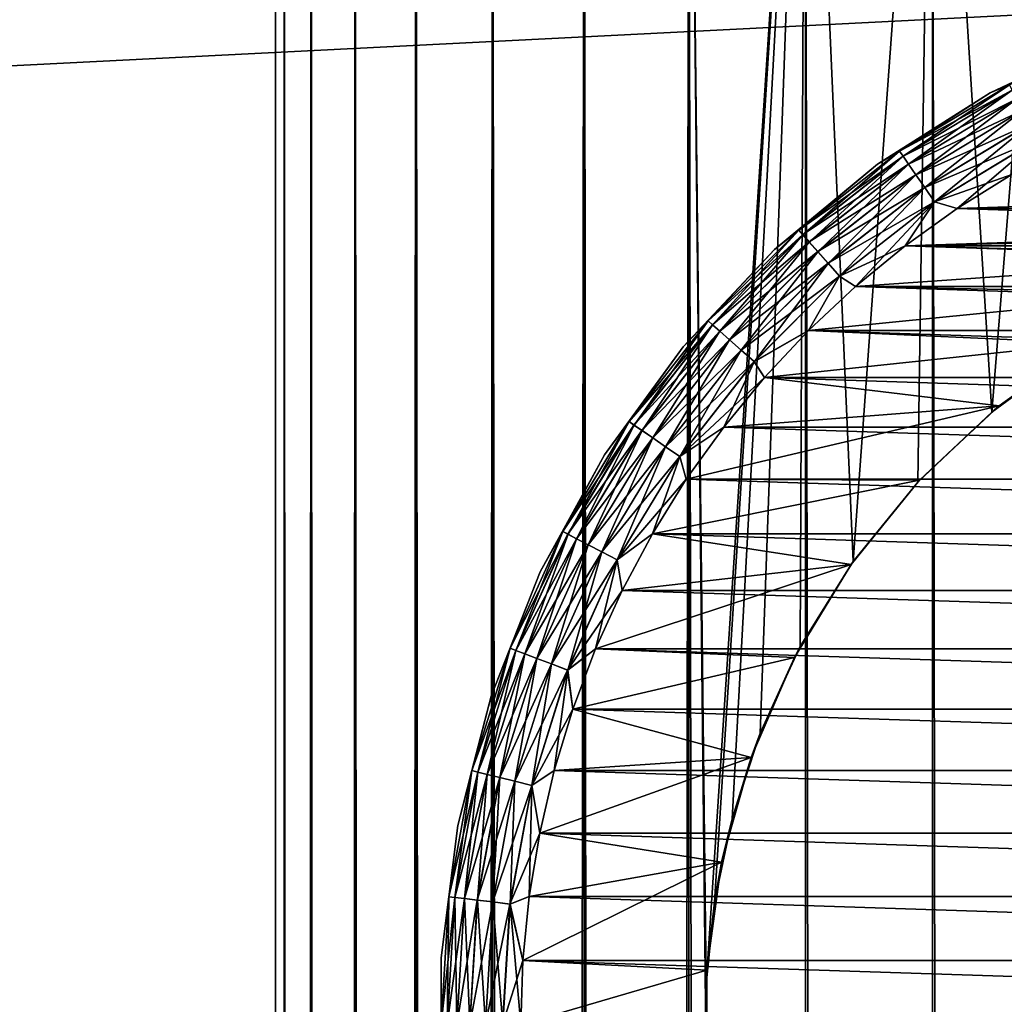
# Model space of a CAD drawing. Extents: x -265 to 265, y 0 to 1027.
# Tile 382 of 396: x 232 to 244, y 1000 to 1012. Entities that reach past the tile are written whole.
import ezdxf

# ---------------------------------------------------------------- set-up
doc = ezdxf.new("R2010")
doc.units = 0
doc.header["$LTSCALE"] = 65.185185
for name, color, linetype in [('247', 7, 'CONTINUOUS'), ('248', 7, 'CONTINUOUS'), ('253', 7, 'CONTINUOUS'), ('257', 7, 'CONTINUOUS'), ('258', 7, 'CONTINUOUS'), ('261', 7, 'CONTINUOUS'), ('265', 7, 'CONTINUOUS'), ('269', 7, 'CONTINUOUS'), ('4', 7, 'CONTINUOUS'), ('8', 7, 'CONTINUOUS')]:
    doc.layers.add(name, color=color, linetype=linetype)

msp = doc.modelspace()

# ---------------------------------------------------------------- linework, layer by layer
at = {"layer": '247', "color": 7, "linetype": 'CONTINUOUS'}
for points in [[(235, 1), (235.109, 1, 1.808), (235, 1019), (235, 1)], [(235, 1019), (235.109, 1, 1.808), (235.109, 1019, 1.808), (235, 1019)], [(235.109, 1, 1.808), (235.436, 1, 3.59), (235.109, 1019, 1.808), (235.109, 1, 1.808)], [(235.109, 1019, 1.808), (235.436, 1, 3.59), (235.436, 1019, 3.59), (235.109, 1019, 1.808)], [(235.436, 1, 3.59), (235.975, 1, 5.319), (235.436, 1019, 3.59), (235.436, 1, 3.59)], [(235.436, 1019, 3.59), (235.975, 1, 5.319), (235.975, 1019, 5.319), (235.436, 1019, 3.59)], [(235.975, 1, 5.319), (236.718, 1, 6.971), (235.975, 1019, 5.319), (235.975, 1, 5.319)], [(235.975, 1019, 5.319), (236.718, 1, 6.971), (236.718, 1019, 6.971), (235.975, 1019, 5.319)], [(236.718, 1, 6.971), (237.655, 1, 8.521), (236.718, 1019, 6.971), (236.718, 1, 6.971)], [(236.718, 1019, 6.971), (237.655, 1, 8.521), (237.655, 1019, 8.521), (236.718, 1019, 6.971)], [(237.655, 1, 8.521), (238.772, 1, 9.947), (237.655, 1019, 8.521), (237.655, 1, 8.521)], [(237.655, 1019, 8.521), (238.772, 1, 9.947), (238.772, 1019, 9.947), (237.655, 1019, 8.521)], [(238.772, 1, 9.947), (240.053, 1, 11.228), (238.772, 1019, 9.947), (238.772, 1, 9.947)], [(238.772, 1019, 9.947), (240.053, 1, 11.228), (240.053, 1019, 11.228), (238.772, 1019, 9.947)], [(240.053, 1, 11.228), (241.479, 1, 12.345), (240.053, 1019, 11.228), (240.053, 1, 11.228)], [(240.053, 1019, 11.228), (241.479, 1, 12.345), (241.479, 1019, 12.345), (240.053, 1019, 11.228)], [(241.479, 1, 12.345), (243.029, 1, 13.282), (241.479, 1019, 12.345), (241.479, 1, 12.345)], [(241.479, 1019, 12.345), (243.029, 1, 13.282), (243.029, 1019, 13.282), (241.479, 1019, 12.345)], [(243.029, 1, 13.282), (244.681, 1, 14.025), (243.029, 1019, 13.282), (243.029, 1, 13.282)], [(243.029, 1019, 13.282), (244.681, 1, 14.025), (244.681, 1019, 14.025), (243.029, 1019, 13.282)]]:
    msp.add_3dface(points, dxfattribs=at)
at = {"layer": '248', "color": 7, "linetype": 'CONTINUOUS'}
for points in [[(235, 1), (235, 1019), (235.109, 1019, -1.808), (235, 1)], [(235.109, 1, -1.808), (235, 1), (235.109, 1019, -1.808), (235.109, 1, -1.808)], [(235.436, 1, -3.59), (235.109, 1, -1.808), (235.436, 1019, -3.59), (235.436, 1, -3.59)], [(235.436, 1019, -3.59), (235.109, 1, -1.808), (235.109, 1019, -1.808), (235.436, 1019, -3.59)], [(235.975, 1, -5.319), (235.436, 1, -3.59), (235.975, 1019, -5.319), (235.975, 1, -5.319)], [(235.975, 1019, -5.319), (235.436, 1, -3.59), (235.436, 1019, -3.59), (235.975, 1019, -5.319)], [(236.718, 1, -6.971), (235.975, 1, -5.319), (236.718, 1019, -6.971), (236.718, 1, -6.971)], [(236.718, 1019, -6.971), (235.975, 1, -5.319), (235.975, 1019, -5.319), (236.718, 1019, -6.971)], [(237.655, 1, -8.521), (236.718, 1, -6.971), (237.655, 1019, -8.521), (237.655, 1, -8.521)], [(237.655, 1019, -8.521), (236.718, 1, -6.971), (236.718, 1019, -6.971), (237.655, 1019, -8.521)], [(238.772, 1, -9.947), (237.655, 1, -8.521), (238.772, 1019, -9.947), (238.772, 1, -9.947)], [(238.772, 1019, -9.947), (237.655, 1, -8.521), (237.655, 1019, -8.521), (238.772, 1019, -9.947)], [(240.053, 1, -11.228), (238.772, 1, -9.947), (240.053, 1019, -11.228), (240.053, 1, -11.228)], [(240.053, 1019, -11.228), (238.772, 1, -9.947), (238.772, 1019, -9.947), (240.053, 1019, -11.228)], [(240.263, 1000.496, -11.41), (240.263, 999.504, -11.41), (240.053, 1019, -11.228), (240.263, 1000.496, -11.41)], [(240.053, 1, -11.228), (240.053, 1019, -11.228), (240.263, 999.504, -11.41), (240.053, 1, -11.228)], [(240.053, 1019, -11.228), (241.479, 1019, -12.345), (240.263, 1000.496, -11.41), (240.053, 1019, -11.228)], [(240.263, 1000.496, -11.41), (241.479, 1019, -12.345), (240.366, 1001.497, -11.497), (240.263, 1000.496, -11.41)], [(240.366, 1001.497, -11.497), (241.479, 1019, -12.345), (240.581, 1002.517, -11.674), (240.366, 1001.497, -11.497)], [(240.581, 1002.517, -11.674), (241.479, 1019, -12.345), (240.924, 1003.563, -11.943), (240.581, 1002.517, -11.674)], [(240.924, 1003.563, -11.943), (241.479, 1019, -12.345), (241.415, 1004.622, -12.3), (240.924, 1003.563, -11.943)], [(241.415, 1004.622, -12.3), (241.479, 1019, -12.345), (242.062, 1005.661, -12.727), (241.415, 1004.622, -12.3)], [(241.479, 1019, -12.345), (243.029, 1019, -13.282), (242.062, 1005.661, -12.727), (241.479, 1019, -12.345)], [(242.062, 1005.661, -12.727), (243.029, 1019, -13.282), (242.852, 1006.631, -13.187), (242.062, 1005.661, -12.727)], [(242.852, 1006.631, -13.187), (243.029, 1019, -13.282), (243.755, 1007.488, -13.638), (242.852, 1006.631, -13.187)], [(243.029, 1019, -13.282), (244.681, 1019, -14.025), (243.755, 1007.488, -13.638), (243.029, 1019, -13.282)], [(243.755, 1007.488, -13.638), (244.681, 1019, -14.025), (244.734, 1008.206, -14.045), (243.755, 1007.488, -13.638)]]:
    msp.add_3dface(points, dxfattribs=at)
at = {"layer": '253', "color": 7, "linetype": 'CONTINUOUS'}
for points in [[(243.847, 1007.563, -25), (244.734, 1008.206, -14.045), (244.934, 1008.331, -25), (243.847, 1007.563, -25)], [(243.755, 1007.488, -13.638), (244.734, 1008.206, -14.045), (243.847, 1007.563, -25), (243.755, 1007.488, -13.638)], [(242.852, 1006.631, -13.187), (243.755, 1007.488, -13.638), (242.874, 1006.655, -25), (242.852, 1006.631, -13.187)], [(242.874, 1006.655, -25), (243.755, 1007.488, -13.638), (243.847, 1007.563, -25), (242.874, 1006.655, -25)], [(242.035, 1005.623, -25), (242.852, 1006.631, -13.187), (242.874, 1006.655, -25), (242.035, 1005.623, -25)], [(242.062, 1005.661, -12.727), (242.852, 1006.631, -13.187), (242.035, 1005.623, -25), (242.062, 1005.661, -12.727)], [(241.415, 1004.622, -12.3), (242.062, 1005.661, -12.727), (242.035, 1005.623, -25), (241.415, 1004.622, -12.3)], [(241.343, 1004.486, -25), (241.415, 1004.622, -12.3), (242.035, 1005.623, -25), (241.343, 1004.486, -25)], [(240.924, 1003.563, -11.943), (241.415, 1004.622, -12.3), (241.343, 1004.486, -25), (240.924, 1003.563, -11.943)], [(240.813, 1003.265, -25), (240.924, 1003.563, -11.943), (241.343, 1004.486, -25), (240.813, 1003.265, -25)], [(240.581, 1002.517, -11.674), (240.924, 1003.563, -11.943), (240.813, 1003.265, -25), (240.581, 1002.517, -11.674)], [(240.454, 1001.984, -25), (240.581, 1002.517, -11.674), (240.813, 1003.265, -25), (240.454, 1001.984, -25)], [(240.366, 1001.497, -11.497), (240.581, 1002.517, -11.674), (240.454, 1001.984, -25), (240.366, 1001.497, -11.497)], [(240.273, 1000.665, -25), (240.366, 1001.497, -11.497), (240.454, 1001.984, -25), (240.273, 1000.665, -25)], [(240.263, 1000.496, -11.41), (240.366, 1001.497, -11.497), (240.273, 1000.665, -25), (240.263, 1000.496, -11.41)], [(240.273, 999.335, -25), (240.263, 1000.496, -11.41), (240.273, 1000.665, -25), (240.273, 999.335, -25)], [(240.263, 999.504, -11.41), (240.263, 1000.496, -11.41), (240.273, 999.335, -25), (240.263, 999.504, -11.41)]]:
    msp.add_3dface(points, dxfattribs=at)
at = {"layer": '257', "color": 7, "linetype": 'CONTINUOUS'}
for points in [[(244, 1010.392, -25), (243.333, 1009.978, -25), (256, 1010.392, -25), (244, 1010.392, -25)], [(256, 1010.392, -25), (243.333, 1009.978, -25), (256.667, 1009.978, -25), (256, 1010.392, -25)], [(242.695, 1009.52, -25), (250, 1009.75, -25), (256.667, 1009.978, -25), (242.695, 1009.52, -25)], [(243.333, 1009.978, -25), (242.695, 1009.52, -25), (256.667, 1009.978, -25), (243.333, 1009.978, -25)], [(248.672, 1009.659, -25), (250, 1009.75, -25), (242.695, 1009.52, -25), (248.672, 1009.659, -25)], [(247.369, 1009.388, -25), (248.672, 1009.659, -25), (242.695, 1009.52, -25), (247.369, 1009.388, -25)], [(242.088, 1009.022, -25), (247.369, 1009.388, -25), (242.695, 1009.52, -25), (242.088, 1009.022, -25)], [(246.116, 1008.943, -25), (247.369, 1009.388, -25), (242.088, 1009.022, -25), (246.116, 1008.943, -25)], [(241.515, 1008.485, -25), (246.116, 1008.943, -25), (242.088, 1009.022, -25), (241.515, 1008.485, -25)], [(244.934, 1008.331, -25), (246.116, 1008.943, -25), (241.515, 1008.485, -25), (244.934, 1008.331, -25)], [(240.978, 1007.912, -25), (244.934, 1008.331, -25), (241.515, 1008.485, -25), (240.978, 1007.912, -25)], [(243.847, 1007.563, -25), (244.934, 1008.331, -25), (240.978, 1007.912, -25), (243.847, 1007.563, -25)], [(240.48, 1007.305, -25), (243.847, 1007.563, -25), (240.978, 1007.912, -25), (240.48, 1007.305, -25)], [(242.874, 1006.655, -25), (243.847, 1007.563, -25), (240.022, 1006.667, -25), (242.874, 1006.655, -25)], [(240.022, 1006.667, -25), (243.847, 1007.563, -25), (240.48, 1007.305, -25), (240.022, 1006.667, -25)], [(239.608, 1006, -25), (242.874, 1006.655, -25), (240.022, 1006.667, -25), (239.608, 1006, -25)], [(242.035, 1005.623, -25), (242.874, 1006.655, -25), (239.608, 1006, -25), (242.035, 1005.623, -25)], [(239.238, 1005.307, -25), (242.035, 1005.623, -25), (239.608, 1006, -25), (239.238, 1005.307, -25)], [(241.343, 1004.486, -25), (242.035, 1005.623, -25), (238.913, 1004.592, -25), (241.343, 1004.486, -25)], [(238.913, 1004.592, -25), (242.035, 1005.623, -25), (239.238, 1005.307, -25), (238.913, 1004.592, -25)], [(238.637, 1003.857, -25), (241.343, 1004.486, -25), (238.913, 1004.592, -25), (238.637, 1003.857, -25)], [(240.813, 1003.265, -25), (241.343, 1004.486, -25), (238.637, 1003.857, -25), (240.813, 1003.265, -25)], [(238.409, 1003.106, -25), (240.813, 1003.265, -25), (238.637, 1003.857, -25), (238.409, 1003.106, -25)], [(240.454, 1001.984, -25), (240.813, 1003.265, -25), (238.231, 1002.341, -25), (240.454, 1001.984, -25)], [(238.231, 1002.341, -25), (240.813, 1003.265, -25), (238.409, 1003.106, -25), (238.231, 1002.341, -25)], [(238.103, 1001.566, -25), (240.454, 1001.984, -25), (238.231, 1002.341, -25), (238.103, 1001.566, -25)], [(240.273, 1000.665, -25), (240.454, 1001.984, -25), (238.026, 1000.785, -25), (240.273, 1000.665, -25)], [(238.026, 1000.785, -25), (240.454, 1001.984, -25), (238.103, 1001.566, -25), (238.026, 1000.785, -25)], [(238, 1000, -25), (240.273, 1000.665, -25), (238.026, 1000.785, -25), (238, 1000, -25)], [(240.273, 999.335, -25), (240.273, 1000.665, -25), (238, 1000, -25), (240.273, 999.335, -25)]]:
    msp.add_3dface(points, dxfattribs=at)
at = {"layer": '258', "color": 7, "linetype": 'CONTINUOUS'}
for points in [[(243.333, 1009.978, -75), (244, 1010.392, -75), (256.667, 1009.978, -75), (243.333, 1009.978, -75)], [(242.695, 1009.52, -75), (243.333, 1009.978, -75), (257.305, 1009.52, -75), (242.695, 1009.52, -75)], [(257.305, 1009.52, -75), (243.333, 1009.978, -75), (256.667, 1009.978, -75), (257.305, 1009.52, -75)], [(242.088, 1009.022, -75), (242.695, 1009.52, -75), (257.912, 1009.022, -75), (242.088, 1009.022, -75)], [(257.912, 1009.022, -75), (242.695, 1009.52, -75), (257.305, 1009.52, -75), (257.912, 1009.022, -75)], [(241.515, 1008.485, -75), (242.088, 1009.022, -75), (258.485, 1008.485, -75), (241.515, 1008.485, -75)], [(258.485, 1008.485, -75), (242.088, 1009.022, -75), (257.912, 1009.022, -75), (258.485, 1008.485, -75)], [(240.978, 1007.912, -75), (241.515, 1008.485, -75), (259.022, 1007.912, -75), (240.978, 1007.912, -75)], [(259.022, 1007.912, -75), (241.515, 1008.485, -75), (258.485, 1008.485, -75), (259.022, 1007.912, -75)], [(240.48, 1007.305, -75), (240.978, 1007.912, -75), (259.52, 1007.305, -75), (240.48, 1007.305, -75)], [(259.52, 1007.305, -75), (240.978, 1007.912, -75), (259.022, 1007.912, -75), (259.52, 1007.305, -75)], [(240.022, 1006.667, -75), (240.48, 1007.305, -75), (259.978, 1006.667, -75), (240.022, 1006.667, -75)], [(259.978, 1006.667, -75), (240.48, 1007.305, -75), (259.52, 1007.305, -75), (259.978, 1006.667, -75)], [(239.608, 1006, -75), (240.022, 1006.667, -75), (260.392, 1006, -75), (239.608, 1006, -75)], [(260.392, 1006, -75), (240.022, 1006.667, -75), (259.978, 1006.667, -75), (260.392, 1006, -75)], [(239.238, 1005.307, -75), (239.608, 1006, -75), (260.762, 1005.307, -75), (239.238, 1005.307, -75)], [(260.762, 1005.307, -75), (239.608, 1006, -75), (260.392, 1006, -75), (260.762, 1005.307, -75)], [(238.913, 1004.592, -75), (239.238, 1005.307, -75), (261.087, 1004.592, -75), (238.913, 1004.592, -75)], [(261.087, 1004.592, -75), (239.238, 1005.307, -75), (260.762, 1005.307, -75), (261.087, 1004.592, -75)], [(238.637, 1003.857, -75), (238.913, 1004.592, -75), (261.363, 1003.857, -75), (238.637, 1003.857, -75)], [(261.363, 1003.857, -75), (238.913, 1004.592, -75), (261.087, 1004.592, -75), (261.363, 1003.857, -75)], [(238.409, 1003.106, -75), (238.637, 1003.857, -75), (261.591, 1003.106, -75), (238.409, 1003.106, -75)], [(261.591, 1003.106, -75), (238.637, 1003.857, -75), (261.363, 1003.857, -75), (261.591, 1003.106, -75)], [(238.231, 1002.341, -75), (238.409, 1003.106, -75), (261.769, 1002.341, -75), (238.231, 1002.341, -75)], [(261.769, 1002.341, -75), (238.409, 1003.106, -75), (261.591, 1003.106, -75), (261.769, 1002.341, -75)], [(238.103, 1001.566, -75), (238.231, 1002.341, -75), (261.897, 1001.566, -75), (238.103, 1001.566, -75)], [(261.897, 1001.566, -75), (238.231, 1002.341, -75), (261.769, 1002.341, -75), (261.897, 1001.566, -75)], [(238.026, 1000.785, -75), (238.103, 1001.566, -75), (261.974, 1000.785, -75), (238.026, 1000.785, -75)], [(261.974, 1000.785, -75), (238.103, 1001.566, -75), (261.897, 1001.566, -75), (261.974, 1000.785, -75)], [(238, 1000, -75), (238.026, 1000.785, -75), (262, 1000, -75), (238, 1000, -75)], [(262, 1000, -75), (238.026, 1000.785, -75), (261.974, 1000.785, -75), (262, 1000, -75)]]:
    msp.add_3dface(points, dxfattribs=at)
at = {"layer": '261', "color": 7, "linetype": 'CONTINUOUS'}
for points in [[(245.214, 1012.087, -74), (243.737, 1011.392, -74), (245.214, 1012.087, -26), (245.214, 1012.087, -74)], [(245.214, 1012.087, -26), (243.737, 1011.392, -74), (243.737, 1011.392, -26), (245.214, 1012.087, -26)], [(243.737, 1011.392, -74), (242.359, 1010.517, -74), (243.737, 1011.392, -26), (243.737, 1011.392, -74)], [(243.737, 1011.392, -26), (242.359, 1010.517, -74), (242.359, 1010.517, -26), (243.737, 1011.392, -26)], [(242.359, 1010.517, -74), (241.101, 1009.477, -74), (242.359, 1010.517, -26), (242.359, 1010.517, -74)], [(242.359, 1010.517, -26), (241.101, 1009.477, -74), (241.101, 1009.477, -26), (242.359, 1010.517, -26)], [(241.101, 1009.477, -74), (239.983, 1008.287, -74), (241.101, 1009.477, -26), (241.101, 1009.477, -74)], [(241.101, 1009.477, -26), (239.983, 1008.287, -74), (239.983, 1008.287, -26), (241.101, 1009.477, -26)], [(239.983, 1008.287, -74), (239.024, 1006.966, -74), (239.983, 1008.287, -26), (239.983, 1008.287, -74)], [(239.983, 1008.287, -26), (239.024, 1006.966, -74), (239.024, 1006.966, -26), (239.983, 1008.287, -26)], [(239.024, 1006.966, -74), (238.237, 1005.535, -74), (239.024, 1006.966, -26), (239.024, 1006.966, -74)], [(239.024, 1006.966, -26), (238.237, 1005.535, -74), (238.237, 1005.535, -26), (239.024, 1006.966, -26)], [(238.237, 1005.535, -74), (237.636, 1004.017, -74), (238.237, 1005.535, -26), (238.237, 1005.535, -74)], [(238.237, 1005.535, -26), (237.636, 1004.017, -74), (237.636, 1004.017, -26), (238.237, 1005.535, -26)], [(237.636, 1004.017, -74), (237.23, 1002.436, -74), (237.636, 1004.017, -26), (237.636, 1004.017, -74)], [(237.636, 1004.017, -26), (237.23, 1002.436, -74), (237.23, 1002.436, -26), (237.636, 1004.017, -26)], [(237.23, 1002.436, -74), (237.026, 1000.816, -74), (237.23, 1002.436, -26), (237.23, 1002.436, -74)], [(237.23, 1002.436, -26), (237.026, 1000.816, -74), (237.026, 1000.816, -26), (237.23, 1002.436, -26)], [(237.026, 1000.816, -74), (237.026, 999.184, -74), (237.026, 1000.816, -26), (237.026, 1000.816, -74)], [(237.026, 1000.816, -26), (237.026, 999.184, -74), (237.026, 999.184, -26), (237.026, 1000.816, -26)]]:
    msp.add_3dface(points, dxfattribs=at)
at = {"layer": '265', "color": 7, "linetype": 'CONTINUOUS'}
for points in [[(243.737, 1011.392, -74), (245.214, 1012.087, -74), (243.97, 1011.489, -74.223), (243.737, 1011.392, -74)], [(243.737, 1011.392, -74), (243.97, 1011.489, -74.223), (242.629, 1010.678, -74.223), (243.737, 1011.392, -74)], [(243.97, 1011.489, -74.223), (242.671, 1010.617, -74.434), (242.629, 1010.678, -74.223), (243.97, 1011.489, -74.223)], [(244.005, 1011.423, -74.434), (242.671, 1010.617, -74.434), (243.97, 1011.489, -74.223), (244.005, 1011.423, -74.434)], [(242.359, 1010.517, -74), (243.737, 1011.392, -74), (242.629, 1010.678, -74.223), (242.359, 1010.517, -74)], [(244.005, 1011.423, -74.434), (242.739, 1010.519, -74.624), (242.671, 1010.617, -74.434), (244.005, 1011.423, -74.434)], [(244.06, 1011.318, -74.624), (242.739, 1010.519, -74.624), (244.005, 1011.423, -74.434), (244.06, 1011.318, -74.624)], [(244.06, 1011.318, -74.624), (242.829, 1010.388, -74.782), (242.739, 1010.519, -74.624), (244.06, 1011.318, -74.624)], [(244.134, 1011.177, -74.782), (242.829, 1010.388, -74.782), (244.06, 1011.318, -74.624), (244.134, 1011.177, -74.782)], [(244.134, 1011.177, -74.782), (242.937, 1010.232, -74.901), (242.829, 1010.388, -74.782), (244.134, 1011.177, -74.782)], [(244.222, 1011.009, -74.901), (242.937, 1010.232, -74.901), (244.134, 1011.177, -74.782), (244.222, 1011.009, -74.901)], [(244.222, 1011.009, -74.901), (243.057, 1010.058, -74.975), (242.937, 1010.232, -74.901), (244.222, 1011.009, -74.901)], [(244.32, 1010.822, -74.975), (243.057, 1010.058, -74.975), (244.222, 1011.009, -74.901), (244.32, 1010.822, -74.975)], [(244.32, 1010.822, -74.975), (243.333, 1009.978, -75), (243.057, 1010.058, -74.975), (244.32, 1010.822, -74.975)], [(244, 1010.392, -75), (243.333, 1009.978, -75), (244.32, 1010.822, -74.975), (244, 1010.392, -75)], [(242.359, 1010.517, -74), (242.629, 1010.678, -74.223), (241.396, 1009.712, -74.223), (242.359, 1010.517, -74)], [(242.629, 1010.678, -74.223), (241.445, 1009.656, -74.434), (241.396, 1009.712, -74.223), (242.629, 1010.678, -74.223)], [(242.671, 1010.617, -74.434), (241.445, 1009.656, -74.434), (242.629, 1010.678, -74.223), (242.671, 1010.617, -74.434)], [(242.671, 1010.617, -74.434), (241.524, 1009.567, -74.624), (241.445, 1009.656, -74.434), (242.671, 1010.617, -74.434)], [(242.739, 1010.519, -74.624), (241.524, 1009.567, -74.624), (242.671, 1010.617, -74.434), (242.739, 1010.519, -74.624)], [(241.101, 1009.477, -74), (242.359, 1010.517, -74), (241.396, 1009.712, -74.223), (241.101, 1009.477, -74)], [(242.739, 1010.519, -74.624), (241.629, 1009.448, -74.782), (241.524, 1009.567, -74.624), (242.739, 1010.519, -74.624)], [(242.829, 1010.388, -74.782), (241.629, 1009.448, -74.782), (242.739, 1010.519, -74.624), (242.829, 1010.388, -74.782)], [(242.829, 1010.388, -74.782), (241.755, 1009.306, -74.901), (241.629, 1009.448, -74.782), (242.829, 1010.388, -74.782)], [(242.937, 1010.232, -74.901), (241.755, 1009.306, -74.901), (242.829, 1010.388, -74.782), (242.937, 1010.232, -74.901)], [(242.937, 1010.232, -74.901), (241.896, 1009.148, -74.975), (241.755, 1009.306, -74.901), (242.937, 1010.232, -74.901)], [(243.057, 1010.058, -74.975), (241.896, 1009.148, -74.975), (242.937, 1010.232, -74.901), (243.057, 1010.058, -74.975)], [(243.057, 1010.058, -74.975), (242.088, 1009.022, -75), (241.896, 1009.148, -74.975), (243.057, 1010.058, -74.975)], [(242.695, 1009.52, -75), (242.088, 1009.022, -75), (243.057, 1010.058, -74.975), (242.695, 1009.52, -75)], [(243.333, 1009.978, -75), (242.695, 1009.52, -75), (243.057, 1010.058, -74.975), (243.333, 1009.978, -75)], [(241.101, 1009.477, -74), (241.396, 1009.712, -74.223), (240.288, 1008.604, -74.223), (241.101, 1009.477, -74)], [(241.396, 1009.712, -74.223), (240.344, 1008.555, -74.434), (240.288, 1008.604, -74.223), (241.396, 1009.712, -74.223)], [(241.445, 1009.656, -74.434), (240.344, 1008.555, -74.434), (241.396, 1009.712, -74.223), (241.445, 1009.656, -74.434)], [(241.445, 1009.656, -74.434), (240.433, 1008.476, -74.624), (240.344, 1008.555, -74.434), (241.445, 1009.656, -74.434)], [(241.524, 1009.567, -74.624), (240.433, 1008.476, -74.624), (241.445, 1009.656, -74.434), (241.524, 1009.567, -74.624)], [(241.524, 1009.567, -74.624), (240.552, 1008.371, -74.782), (240.433, 1008.476, -74.624), (241.524, 1009.567, -74.624)], [(241.629, 1009.448, -74.782), (240.552, 1008.371, -74.782), (241.524, 1009.567, -74.624), (241.629, 1009.448, -74.782)], [(239.983, 1008.287, -74), (241.101, 1009.477, -74), (240.288, 1008.604, -74.223), (239.983, 1008.287, -74)], [(241.629, 1009.448, -74.782), (240.694, 1008.245, -74.901), (240.552, 1008.371, -74.782), (241.629, 1009.448, -74.782)], [(241.755, 1009.306, -74.901), (240.694, 1008.245, -74.901), (241.629, 1009.448, -74.782), (241.755, 1009.306, -74.901)], [(241.755, 1009.306, -74.901), (240.852, 1008.104, -74.975), (240.694, 1008.245, -74.901), (241.755, 1009.306, -74.901)], [(241.896, 1009.148, -74.975), (240.852, 1008.104, -74.975), (241.755, 1009.306, -74.901), (241.896, 1009.148, -74.975)], [(241.896, 1009.148, -74.975), (241.515, 1008.485, -75), (240.852, 1008.104, -74.975), (241.896, 1009.148, -74.975)], [(242.088, 1009.022, -75), (241.515, 1008.485, -75), (241.896, 1009.148, -74.975), (242.088, 1009.022, -75)], [(239.983, 1008.287, -74), (240.288, 1008.604, -74.223), (239.322, 1007.371, -74.223), (239.983, 1008.287, -74)], [(240.288, 1008.604, -74.223), (239.383, 1007.329, -74.434), (239.322, 1007.371, -74.223), (240.288, 1008.604, -74.223)], [(240.344, 1008.555, -74.434), (239.383, 1007.329, -74.434), (240.288, 1008.604, -74.223), (240.344, 1008.555, -74.434)], [(240.344, 1008.555, -74.434), (239.481, 1007.261, -74.624), (239.383, 1007.329, -74.434), (240.344, 1008.555, -74.434)], [(240.433, 1008.476, -74.624), (239.481, 1007.261, -74.624), (240.344, 1008.555, -74.434), (240.433, 1008.476, -74.624)], [(240.433, 1008.476, -74.624), (239.612, 1007.171, -74.782), (239.481, 1007.261, -74.624), (240.433, 1008.476, -74.624)], [(240.552, 1008.371, -74.782), (239.612, 1007.171, -74.782), (240.433, 1008.476, -74.624), (240.552, 1008.371, -74.782)], [(241.515, 1008.485, -75), (240.978, 1007.912, -75), (240.852, 1008.104, -74.975), (241.515, 1008.485, -75)], [(240.552, 1008.371, -74.782), (239.768, 1007.063, -74.901), (239.612, 1007.171, -74.782), (240.552, 1008.371, -74.782)], [(240.694, 1008.245, -74.901), (239.768, 1007.063, -74.901), (240.552, 1008.371, -74.782), (240.694, 1008.245, -74.901)], [(239.024, 1006.966, -74), (239.983, 1008.287, -74), (239.322, 1007.371, -74.223), (239.024, 1006.966, -74)], [(240.694, 1008.245, -74.901), (239.942, 1006.943, -74.975), (239.768, 1007.063, -74.901), (240.694, 1008.245, -74.901)], [(240.852, 1008.104, -74.975), (239.942, 1006.943, -74.975), (240.694, 1008.245, -74.901), (240.852, 1008.104, -74.975)], [(240.852, 1008.104, -74.975), (240.48, 1007.305, -75), (239.942, 1006.943, -74.975), (240.852, 1008.104, -74.975)], [(240.978, 1007.912, -75), (240.48, 1007.305, -75), (240.852, 1008.104, -74.975), (240.978, 1007.912, -75)], [(239.024, 1006.966, -74), (239.322, 1007.371, -74.223), (238.511, 1006.03, -74.223), (239.024, 1006.966, -74)], [(239.322, 1007.371, -74.223), (238.577, 1005.995, -74.434), (238.511, 1006.03, -74.223), (239.322, 1007.371, -74.223)], [(239.383, 1007.329, -74.434), (238.577, 1005.995, -74.434), (239.322, 1007.371, -74.223), (239.383, 1007.329, -74.434)], [(239.383, 1007.329, -74.434), (238.682, 1005.94, -74.624), (238.577, 1005.995, -74.434), (239.383, 1007.329, -74.434)], [(239.481, 1007.261, -74.624), (238.682, 1005.94, -74.624), (239.383, 1007.329, -74.434), (239.481, 1007.261, -74.624)], [(239.481, 1007.261, -74.624), (238.823, 1005.866, -74.782), (238.682, 1005.94, -74.624), (239.481, 1007.261, -74.624)], [(239.612, 1007.171, -74.782), (238.823, 1005.866, -74.782), (239.481, 1007.261, -74.624), (239.612, 1007.171, -74.782)], [(240.48, 1007.305, -75), (240.022, 1006.667, -75), (239.942, 1006.943, -74.975), (240.48, 1007.305, -75)], [(239.612, 1007.171, -74.782), (238.991, 1005.778, -74.901), (238.823, 1005.866, -74.782), (239.612, 1007.171, -74.782)], [(239.768, 1007.063, -74.901), (238.991, 1005.778, -74.901), (239.612, 1007.171, -74.782), (239.768, 1007.063, -74.901)], [(239.768, 1007.063, -74.901), (239.178, 1005.68, -74.975), (238.991, 1005.778, -74.901), (239.768, 1007.063, -74.901)], [(239.942, 1006.943, -74.975), (239.178, 1005.68, -74.975), (239.768, 1007.063, -74.901), (239.942, 1006.943, -74.975)], [(238.237, 1005.535, -74), (239.024, 1006.966, -74), (238.511, 1006.03, -74.223), (238.237, 1005.535, -74)], [(239.942, 1006.943, -74.975), (239.608, 1006, -75), (239.178, 1005.68, -74.975), (239.942, 1006.943, -74.975)], [(240.022, 1006.667, -75), (239.608, 1006, -75), (239.942, 1006.943, -74.975), (240.022, 1006.667, -75)], [(238.237, 1005.535, -74), (238.511, 1006.03, -74.223), (237.868, 1004.601, -74.223), (238.237, 1005.535, -74)], [(238.511, 1006.03, -74.223), (237.937, 1004.575, -74.434), (237.868, 1004.601, -74.223), (238.511, 1006.03, -74.223)], [(238.577, 1005.995, -74.434), (237.937, 1004.575, -74.434), (238.511, 1006.03, -74.223), (238.577, 1005.995, -74.434)], [(238.577, 1005.995, -74.434), (238.049, 1004.532, -74.624), (237.937, 1004.575, -74.434), (238.577, 1005.995, -74.434)], [(238.682, 1005.94, -74.624), (238.049, 1004.532, -74.624), (238.577, 1005.995, -74.434), (238.682, 1005.94, -74.624)], [(238.682, 1005.94, -74.624), (238.197, 1004.476, -74.782), (238.049, 1004.532, -74.624), (238.682, 1005.94, -74.624)], [(238.823, 1005.866, -74.782), (238.197, 1004.476, -74.782), (238.682, 1005.94, -74.624), (238.823, 1005.866, -74.782)], [(239.608, 1006, -75), (239.238, 1005.307, -75), (239.178, 1005.68, -74.975), (239.608, 1006, -75)], [(238.823, 1005.866, -74.782), (238.375, 1004.409, -74.901), (238.197, 1004.476, -74.782), (238.823, 1005.866, -74.782)], [(238.991, 1005.778, -74.901), (238.375, 1004.409, -74.901), (238.823, 1005.866, -74.782), (238.991, 1005.778, -74.901)], [(238.991, 1005.778, -74.901), (238.573, 1004.334, -74.975), (238.375, 1004.409, -74.901), (238.991, 1005.778, -74.901)], [(239.178, 1005.68, -74.975), (238.573, 1004.334, -74.975), (238.991, 1005.778, -74.901), (239.178, 1005.68, -74.975)], [(239.178, 1005.68, -74.975), (238.913, 1004.592, -75), (238.573, 1004.334, -74.975), (239.178, 1005.68, -74.975)], [(239.238, 1005.307, -75), (238.913, 1004.592, -75), (239.178, 1005.68, -74.975), (239.238, 1005.307, -75)], [(237.636, 1004.017, -74), (238.237, 1005.535, -74), (237.868, 1004.601, -74.223), (237.636, 1004.017, -74)], [(237.636, 1004.017, -74), (237.868, 1004.601, -74.223), (237.402, 1003.105, -74.223), (237.636, 1004.017, -74)], [(237.868, 1004.601, -74.223), (237.474, 1003.087, -74.434), (237.402, 1003.105, -74.223), (237.868, 1004.601, -74.223)], [(237.937, 1004.575, -74.434), (237.474, 1003.087, -74.434), (237.868, 1004.601, -74.223), (237.937, 1004.575, -74.434)], [(237.937, 1004.575, -74.434), (237.59, 1003.059, -74.624), (237.474, 1003.087, -74.434), (237.937, 1004.575, -74.434)], [(238.049, 1004.532, -74.624), (237.59, 1003.059, -74.624), (237.937, 1004.575, -74.434), (238.049, 1004.532, -74.624)], [(238.913, 1004.592, -75), (238.637, 1003.857, -75), (238.573, 1004.334, -74.975), (238.913, 1004.592, -75)], [(238.049, 1004.532, -74.624), (237.744, 1003.021, -74.782), (237.59, 1003.059, -74.624), (238.049, 1004.532, -74.624)], [(238.197, 1004.476, -74.782), (237.744, 1003.021, -74.782), (238.049, 1004.532, -74.624), (238.197, 1004.476, -74.782)], [(238.197, 1004.476, -74.782), (237.928, 1002.975, -74.901), (237.744, 1003.021, -74.782), (238.197, 1004.476, -74.782)], [(238.375, 1004.409, -74.901), (237.928, 1002.975, -74.901), (238.197, 1004.476, -74.782), (238.375, 1004.409, -74.901)], [(238.375, 1004.409, -74.901), (238.134, 1002.925, -74.975), (237.928, 1002.975, -74.901), (238.375, 1004.409, -74.901)], [(238.573, 1004.334, -74.975), (238.134, 1002.925, -74.975), (238.375, 1004.409, -74.901), (238.573, 1004.334, -74.975)], [(238.573, 1004.334, -74.975), (238.409, 1003.106, -75), (238.134, 1002.925, -74.975), (238.573, 1004.334, -74.975)], [(238.637, 1003.857, -75), (238.409, 1003.106, -75), (238.573, 1004.334, -74.975), (238.637, 1003.857, -75)], [(237.23, 1002.436, -74), (237.636, 1004.017, -74), (237.402, 1003.105, -74.223), (237.23, 1002.436, -74)], [(237.23, 1002.436, -74), (237.402, 1003.105, -74.223), (237.12, 1001.564, -74.223), (237.23, 1002.436, -74)], [(237.402, 1003.105, -74.223), (237.193, 1001.555, -74.434), (237.12, 1001.564, -74.223), (237.402, 1003.105, -74.223)], [(237.474, 1003.087, -74.434), (237.193, 1001.555, -74.434), (237.402, 1003.105, -74.223), (237.474, 1003.087, -74.434)], [(237.474, 1003.087, -74.434), (237.312, 1001.541, -74.624), (237.193, 1001.555, -74.434), (237.474, 1003.087, -74.434)], [(237.59, 1003.059, -74.624), (237.312, 1001.541, -74.624), (237.474, 1003.087, -74.434), (237.59, 1003.059, -74.624)], [(237.59, 1003.059, -74.624), (237.469, 1001.522, -74.782), (237.312, 1001.541, -74.624), (237.59, 1003.059, -74.624)], [(237.744, 1003.021, -74.782), (237.469, 1001.522, -74.782), (237.59, 1003.059, -74.624), (237.744, 1003.021, -74.782)], [(237.744, 1003.021, -74.782), (237.658, 1001.499, -74.901), (237.469, 1001.522, -74.782), (237.744, 1003.021, -74.782)], [(237.928, 1002.975, -74.901), (237.658, 1001.499, -74.901), (237.744, 1003.021, -74.782), (237.928, 1002.975, -74.901)], [(238.409, 1003.106, -75), (238.231, 1002.341, -75), (238.134, 1002.925, -74.975), (238.409, 1003.106, -75)], [(237.928, 1002.975, -74.901), (237.868, 1001.473, -74.975), (237.658, 1001.499, -74.901), (237.928, 1002.975, -74.901)], [(238.134, 1002.925, -74.975), (237.868, 1001.473, -74.975), (237.928, 1002.975, -74.901), (238.134, 1002.925, -74.975)], [(238.134, 1002.925, -74.975), (238.103, 1001.566, -75), (237.868, 1001.473, -74.975), (238.134, 1002.925, -74.975)], [(238.231, 1002.341, -75), (238.103, 1001.566, -75), (238.134, 1002.925, -74.975), (238.231, 1002.341, -75)], [(237.026, 1000.816, -74), (237.23, 1002.436, -74), (237.12, 1001.564, -74.223), (237.026, 1000.816, -74)], [(237.026, 1000.816, -74), (237.12, 1001.564, -74.223), (237.025, 1000, -74.223), (237.026, 1000.816, -74)], [(237.12, 1001.564, -74.223), (237.099, 1000, -74.434), (237.025, 1000, -74.223), (237.12, 1001.564, -74.223)], [(237.193, 1001.555, -74.434), (237.099, 1000, -74.434), (237.12, 1001.564, -74.223), (237.193, 1001.555, -74.434)], [(237.193, 1001.555, -74.434), (237.218, 1000, -74.624), (237.099, 1000, -74.434), (237.193, 1001.555, -74.434)], [(237.312, 1001.541, -74.624), (237.218, 1000, -74.624), (237.193, 1001.555, -74.434), (237.312, 1001.541, -74.624)], [(238.103, 1001.566, -75), (238.026, 1000.785, -75), (237.868, 1001.473, -74.975), (238.103, 1001.566, -75)], [(237.312, 1001.541, -74.624), (237.377, 1000, -74.782), (237.218, 1000, -74.624), (237.312, 1001.541, -74.624)], [(237.469, 1001.522, -74.782), (237.377, 1000, -74.782), (237.312, 1001.541, -74.624), (237.469, 1001.522, -74.782)], [(237.469, 1001.522, -74.782), (237.567, 1000, -74.901), (237.377, 1000, -74.782), (237.469, 1001.522, -74.782)], [(237.658, 1001.499, -74.901), (237.567, 1000, -74.901), (237.469, 1001.522, -74.782), (237.658, 1001.499, -74.901)], [(237.658, 1001.499, -74.901), (237.779, 1000, -74.975), (237.567, 1000, -74.901), (237.658, 1001.499, -74.901)], [(237.868, 1001.473, -74.975), (237.779, 1000, -74.975), (237.658, 1001.499, -74.901), (237.868, 1001.473, -74.975)], [(237.868, 1001.473, -74.975), (238, 1000, -75), (237.779, 1000, -74.975), (237.868, 1001.473, -74.975)], [(238.026, 1000.785, -75), (238, 1000, -75), (237.868, 1001.473, -74.975), (238.026, 1000.785, -75)], [(237.026, 999.184, -74), (237.026, 1000.816, -74), (237.025, 1000, -74.223), (237.026, 999.184, -74)]]:
    msp.add_3dface(points, dxfattribs=at)
at = {"layer": '269', "color": 7, "linetype": 'CONTINUOUS'}
for points in [[(245.214, 1012.087, -26), (243.737, 1011.392, -26), (243.97, 1011.489, -25.779), (245.214, 1012.087, -26)], [(243.737, 1011.392, -26), (242.629, 1010.678, -25.779), (243.97, 1011.489, -25.779), (243.737, 1011.392, -26)], [(242.629, 1010.678, -25.779), (244.004, 1011.424, -25.567), (243.97, 1011.489, -25.779), (242.629, 1010.678, -25.779)], [(242.671, 1010.618, -25.567), (244.004, 1011.424, -25.567), (242.629, 1010.678, -25.779), (242.671, 1010.618, -25.567)], [(242.671, 1010.618, -25.567), (244.06, 1011.318, -25.377), (244.004, 1011.424, -25.567), (242.671, 1010.618, -25.567)], [(243.737, 1011.392, -26), (242.359, 1010.517, -26), (242.629, 1010.678, -25.779), (243.737, 1011.392, -26)], [(242.739, 1010.52, -25.377), (244.06, 1011.318, -25.377), (242.671, 1010.618, -25.567), (242.739, 1010.52, -25.377)], [(242.739, 1010.52, -25.377), (244.133, 1011.178, -25.218), (244.06, 1011.318, -25.377), (242.739, 1010.52, -25.377)], [(242.829, 1010.389, -25.218), (244.133, 1011.178, -25.218), (242.739, 1010.52, -25.377), (242.829, 1010.389, -25.218)], [(242.829, 1010.389, -25.218), (244.222, 1011.01, -25.099), (244.133, 1011.178, -25.218), (242.829, 1010.389, -25.218)], [(242.937, 1010.233, -25.099), (244.222, 1011.01, -25.099), (242.829, 1010.389, -25.218), (242.937, 1010.233, -25.099)], [(242.937, 1010.233, -25.099), (244.32, 1010.823, -25.025), (244.222, 1011.01, -25.099), (242.937, 1010.233, -25.099)], [(243.057, 1010.059, -25.025), (244.32, 1010.823, -25.025), (242.937, 1010.233, -25.099), (243.057, 1010.059, -25.025)], [(243.057, 1010.059, -25.025), (244, 1010.392, -25), (244.32, 1010.823, -25.025), (243.057, 1010.059, -25.025)], [(242.359, 1010.517, -26), (241.396, 1009.712, -25.779), (242.629, 1010.678, -25.779), (242.359, 1010.517, -26)], [(241.396, 1009.712, -25.779), (242.671, 1010.618, -25.567), (242.629, 1010.678, -25.779), (241.396, 1009.712, -25.779)], [(241.445, 1009.657, -25.567), (242.671, 1010.618, -25.567), (241.396, 1009.712, -25.779), (241.445, 1009.657, -25.567)], [(241.445, 1009.657, -25.567), (242.739, 1010.52, -25.377), (242.671, 1010.618, -25.567), (241.445, 1009.657, -25.567)], [(242.359, 1010.517, -26), (241.101, 1009.477, -26), (241.396, 1009.712, -25.779), (242.359, 1010.517, -26)], [(241.524, 1009.568, -25.377), (242.739, 1010.52, -25.377), (241.445, 1009.657, -25.567), (241.524, 1009.568, -25.377)], [(241.524, 1009.568, -25.377), (242.829, 1010.389, -25.218), (242.739, 1010.52, -25.377), (241.524, 1009.568, -25.377)], [(241.629, 1009.449, -25.218), (242.829, 1010.389, -25.218), (241.524, 1009.568, -25.377), (241.629, 1009.449, -25.218)], [(241.629, 1009.449, -25.218), (242.937, 1010.233, -25.099), (242.829, 1010.389, -25.218), (241.629, 1009.449, -25.218)], [(243.333, 1009.978, -25), (244, 1010.392, -25), (243.057, 1010.059, -25.025), (243.333, 1009.978, -25)], [(241.755, 1009.307, -25.099), (242.937, 1010.233, -25.099), (241.629, 1009.449, -25.218), (241.755, 1009.307, -25.099)], [(241.755, 1009.307, -25.099), (243.057, 1010.059, -25.025), (242.937, 1010.233, -25.099), (241.755, 1009.307, -25.099)], [(241.895, 1009.149, -25.025), (243.057, 1010.059, -25.025), (241.755, 1009.307, -25.099), (241.895, 1009.149, -25.025)], [(241.895, 1009.149, -25.025), (242.695, 1009.52, -25), (243.057, 1010.059, -25.025), (241.895, 1009.149, -25.025)], [(242.695, 1009.52, -25), (243.333, 1009.978, -25), (243.057, 1010.059, -25.025), (242.695, 1009.52, -25)], [(241.101, 1009.477, -26), (240.288, 1008.604, -25.779), (241.396, 1009.712, -25.779), (241.101, 1009.477, -26)], [(240.288, 1008.604, -25.779), (241.445, 1009.657, -25.567), (241.396, 1009.712, -25.779), (240.288, 1008.604, -25.779)], [(240.343, 1008.555, -25.567), (241.445, 1009.657, -25.567), (240.288, 1008.604, -25.779), (240.343, 1008.555, -25.567)], [(240.343, 1008.555, -25.567), (241.524, 1009.568, -25.377), (241.445, 1009.657, -25.567), (240.343, 1008.555, -25.567)], [(240.432, 1008.476, -25.377), (241.524, 1009.568, -25.377), (240.343, 1008.555, -25.567), (240.432, 1008.476, -25.377)], [(240.432, 1008.476, -25.377), (241.629, 1009.449, -25.218), (241.524, 1009.568, -25.377), (240.432, 1008.476, -25.377)], [(242.088, 1009.022, -25), (242.695, 1009.52, -25), (241.895, 1009.149, -25.025), (242.088, 1009.022, -25)], [(241.101, 1009.477, -26), (239.983, 1008.287, -26), (240.288, 1008.604, -25.779), (241.101, 1009.477, -26)], [(240.551, 1008.371, -25.218), (241.629, 1009.449, -25.218), (240.432, 1008.476, -25.377), (240.551, 1008.371, -25.218)], [(240.551, 1008.371, -25.218), (241.755, 1009.307, -25.099), (241.629, 1009.449, -25.218), (240.551, 1008.371, -25.218)], [(240.693, 1008.245, -25.099), (241.755, 1009.307, -25.099), (240.551, 1008.371, -25.218), (240.693, 1008.245, -25.099)], [(240.693, 1008.245, -25.099), (241.895, 1009.149, -25.025), (241.755, 1009.307, -25.099), (240.693, 1008.245, -25.099)], [(240.851, 1008.105, -25.025), (241.895, 1009.149, -25.025), (240.693, 1008.245, -25.099), (240.851, 1008.105, -25.025)], [(240.851, 1008.105, -25.025), (241.515, 1008.485, -25), (241.895, 1009.149, -25.025), (240.851, 1008.105, -25.025)], [(241.515, 1008.485, -25), (242.088, 1009.022, -25), (241.895, 1009.149, -25.025), (241.515, 1008.485, -25)], [(239.983, 1008.287, -26), (239.322, 1007.371, -25.779), (240.288, 1008.604, -25.779), (239.983, 1008.287, -26)], [(239.322, 1007.371, -25.779), (240.343, 1008.555, -25.567), (240.288, 1008.604, -25.779), (239.322, 1007.371, -25.779)], [(239.382, 1007.329, -25.567), (240.343, 1008.555, -25.567), (239.322, 1007.371, -25.779), (239.382, 1007.329, -25.567)], [(239.382, 1007.329, -25.567), (240.432, 1008.476, -25.377), (240.343, 1008.555, -25.567), (239.382, 1007.329, -25.567)], [(239.48, 1007.261, -25.377), (240.432, 1008.476, -25.377), (239.382, 1007.329, -25.567), (239.48, 1007.261, -25.377)], [(239.48, 1007.261, -25.377), (240.551, 1008.371, -25.218), (240.432, 1008.476, -25.377), (239.48, 1007.261, -25.377)], [(240.978, 1007.912, -25), (241.515, 1008.485, -25), (240.851, 1008.105, -25.025), (240.978, 1007.912, -25)], [(239.611, 1007.171, -25.218), (240.551, 1008.371, -25.218), (239.48, 1007.261, -25.377), (239.611, 1007.171, -25.218)], [(239.611, 1007.171, -25.218), (240.693, 1008.245, -25.099), (240.551, 1008.371, -25.218), (239.611, 1007.171, -25.218)], [(239.983, 1008.287, -26), (239.024, 1006.966, -26), (239.322, 1007.371, -25.779), (239.983, 1008.287, -26)], [(239.767, 1007.063, -25.099), (240.693, 1008.245, -25.099), (239.611, 1007.171, -25.218), (239.767, 1007.063, -25.099)], [(239.767, 1007.063, -25.099), (240.851, 1008.105, -25.025), (240.693, 1008.245, -25.099), (239.767, 1007.063, -25.099)], [(239.941, 1006.943, -25.025), (240.851, 1008.105, -25.025), (239.767, 1007.063, -25.099), (239.941, 1006.943, -25.025)], [(239.941, 1006.943, -25.025), (240.978, 1007.912, -25), (240.851, 1008.105, -25.025), (239.941, 1006.943, -25.025)], [(240.48, 1007.305, -25), (240.978, 1007.912, -25), (239.941, 1006.943, -25.025), (240.48, 1007.305, -25)], [(239.024, 1006.966, -26), (238.511, 1006.03, -25.779), (239.322, 1007.371, -25.779), (239.024, 1006.966, -26)], [(238.511, 1006.03, -25.779), (239.382, 1007.329, -25.567), (239.322, 1007.371, -25.779), (238.511, 1006.03, -25.779)], [(238.576, 1005.996, -25.567), (239.382, 1007.329, -25.567), (238.511, 1006.03, -25.779), (238.576, 1005.996, -25.567)], [(238.576, 1005.996, -25.567), (239.48, 1007.261, -25.377), (239.382, 1007.329, -25.567), (238.576, 1005.996, -25.567)], [(238.682, 1005.94, -25.377), (239.48, 1007.261, -25.377), (238.576, 1005.996, -25.567), (238.682, 1005.94, -25.377)], [(238.682, 1005.94, -25.377), (239.611, 1007.171, -25.218), (239.48, 1007.261, -25.377), (238.682, 1005.94, -25.377)], [(240.022, 1006.667, -25), (240.48, 1007.305, -25), (239.941, 1006.943, -25.025), (240.022, 1006.667, -25)], [(238.822, 1005.867, -25.218), (239.611, 1007.171, -25.218), (238.682, 1005.94, -25.377), (238.822, 1005.867, -25.218)], [(238.822, 1005.867, -25.218), (239.767, 1007.063, -25.099), (239.611, 1007.171, -25.218), (238.822, 1005.867, -25.218)], [(238.99, 1005.778, -25.099), (239.767, 1007.063, -25.099), (238.822, 1005.867, -25.218), (238.99, 1005.778, -25.099)], [(238.99, 1005.778, -25.099), (239.941, 1006.943, -25.025), (239.767, 1007.063, -25.099), (238.99, 1005.778, -25.099)], [(239.024, 1006.966, -26), (238.237, 1005.535, -26), (238.511, 1006.03, -25.779), (239.024, 1006.966, -26)], [(239.177, 1005.68, -25.025), (239.941, 1006.943, -25.025), (238.99, 1005.778, -25.099), (239.177, 1005.68, -25.025)], [(239.177, 1005.68, -25.025), (240.022, 1006.667, -25), (239.941, 1006.943, -25.025), (239.177, 1005.68, -25.025)], [(239.608, 1006, -25), (240.022, 1006.667, -25), (239.177, 1005.68, -25.025), (239.608, 1006, -25)], [(238.237, 1005.535, -26), (237.868, 1004.601, -25.779), (238.511, 1006.03, -25.779), (238.237, 1005.535, -26)], [(237.868, 1004.601, -25.779), (238.576, 1005.996, -25.567), (238.511, 1006.03, -25.779), (237.868, 1004.601, -25.779)], [(237.937, 1004.575, -25.567), (238.576, 1005.996, -25.567), (237.868, 1004.601, -25.779), (237.937, 1004.575, -25.567)], [(237.937, 1004.575, -25.567), (238.682, 1005.94, -25.377), (238.576, 1005.996, -25.567), (237.937, 1004.575, -25.567)], [(238.048, 1004.533, -25.377), (238.682, 1005.94, -25.377), (237.937, 1004.575, -25.567), (238.048, 1004.533, -25.377)], [(238.048, 1004.533, -25.377), (238.822, 1005.867, -25.218), (238.682, 1005.94, -25.377), (238.048, 1004.533, -25.377)], [(239.238, 1005.307, -25), (239.608, 1006, -25), (239.177, 1005.68, -25.025), (239.238, 1005.307, -25)], [(238.197, 1004.476, -25.218), (238.822, 1005.867, -25.218), (238.048, 1004.533, -25.377), (238.197, 1004.476, -25.218)], [(238.197, 1004.476, -25.218), (238.99, 1005.778, -25.099), (238.822, 1005.867, -25.218), (238.197, 1004.476, -25.218)], [(238.374, 1004.409, -25.099), (238.99, 1005.778, -25.099), (238.197, 1004.476, -25.218), (238.374, 1004.409, -25.099)], [(238.374, 1004.409, -25.099), (239.177, 1005.68, -25.025), (238.99, 1005.778, -25.099), (238.374, 1004.409, -25.099)], [(238.572, 1004.334, -25.025), (239.177, 1005.68, -25.025), (238.374, 1004.409, -25.099), (238.572, 1004.334, -25.025)], [(238.572, 1004.334, -25.025), (239.238, 1005.307, -25), (239.177, 1005.68, -25.025), (238.572, 1004.334, -25.025)], [(238.237, 1005.535, -26), (237.636, 1004.017, -26), (237.868, 1004.601, -25.779), (238.237, 1005.535, -26)], [(238.913, 1004.592, -25), (239.238, 1005.307, -25), (238.572, 1004.334, -25.025), (238.913, 1004.592, -25)], [(237.636, 1004.017, -26), (237.402, 1003.105, -25.779), (237.868, 1004.601, -25.779), (237.636, 1004.017, -26)], [(237.402, 1003.105, -25.779), (237.937, 1004.575, -25.567), (237.868, 1004.601, -25.779), (237.402, 1003.105, -25.779)], [(237.474, 1003.087, -25.567), (237.937, 1004.575, -25.567), (237.402, 1003.105, -25.779), (237.474, 1003.087, -25.567)], [(237.474, 1003.087, -25.567), (238.048, 1004.533, -25.377), (237.937, 1004.575, -25.567), (237.474, 1003.087, -25.567)], [(238.637, 1003.857, -25), (238.913, 1004.592, -25), (238.572, 1004.334, -25.025), (238.637, 1003.857, -25)], [(237.589, 1003.059, -25.377), (238.048, 1004.533, -25.377), (237.474, 1003.087, -25.567), (237.589, 1003.059, -25.377)], [(237.589, 1003.059, -25.377), (238.197, 1004.476, -25.218), (238.048, 1004.533, -25.377), (237.589, 1003.059, -25.377)], [(237.743, 1003.021, -25.218), (238.197, 1004.476, -25.218), (237.589, 1003.059, -25.377), (237.743, 1003.021, -25.218)], [(237.743, 1003.021, -25.218), (238.374, 1004.409, -25.099), (238.197, 1004.476, -25.218), (237.743, 1003.021, -25.218)], [(237.927, 1002.976, -25.099), (238.374, 1004.409, -25.099), (237.743, 1003.021, -25.218), (237.927, 1002.976, -25.099)], [(237.927, 1002.976, -25.099), (238.572, 1004.334, -25.025), (238.374, 1004.409, -25.099), (237.927, 1002.976, -25.099)], [(238.133, 1002.925, -25.025), (238.572, 1004.334, -25.025), (237.927, 1002.976, -25.099), (238.133, 1002.925, -25.025)], [(238.133, 1002.925, -25.025), (238.637, 1003.857, -25), (238.572, 1004.334, -25.025), (238.133, 1002.925, -25.025)], [(237.636, 1004.017, -26), (237.23, 1002.436, -26), (237.402, 1003.105, -25.779), (237.636, 1004.017, -26)], [(238.409, 1003.106, -25), (238.637, 1003.857, -25), (238.133, 1002.925, -25.025), (238.409, 1003.106, -25)], [(237.23, 1002.436, -26), (237.119, 1001.564, -25.779), (237.402, 1003.105, -25.779), (237.23, 1002.436, -26)], [(237.119, 1001.564, -25.779), (237.474, 1003.087, -25.567), (237.402, 1003.105, -25.779), (237.119, 1001.564, -25.779)], [(237.193, 1001.555, -25.567), (237.474, 1003.087, -25.567), (237.119, 1001.564, -25.779), (237.193, 1001.555, -25.567)], [(237.193, 1001.555, -25.567), (237.589, 1003.059, -25.377), (237.474, 1003.087, -25.567), (237.193, 1001.555, -25.567)], [(237.311, 1001.541, -25.377), (237.589, 1003.059, -25.377), (237.193, 1001.555, -25.567), (237.311, 1001.541, -25.377)], [(237.311, 1001.541, -25.377), (237.743, 1003.021, -25.218), (237.589, 1003.059, -25.377), (237.311, 1001.541, -25.377)], [(237.468, 1001.522, -25.218), (237.743, 1003.021, -25.218), (237.311, 1001.541, -25.377), (237.468, 1001.522, -25.218)], [(237.468, 1001.522, -25.218), (237.927, 1002.976, -25.099), (237.743, 1003.021, -25.218), (237.468, 1001.522, -25.218)], [(238.231, 1002.341, -25), (238.409, 1003.106, -25), (238.133, 1002.925, -25.025), (238.231, 1002.341, -25)], [(237.657, 1001.499, -25.099), (237.927, 1002.976, -25.099), (237.468, 1001.522, -25.218), (237.657, 1001.499, -25.099)], [(237.657, 1001.499, -25.099), (238.133, 1002.925, -25.025), (237.927, 1002.976, -25.099), (237.657, 1001.499, -25.099)], [(237.867, 1001.473, -25.025), (238.133, 1002.925, -25.025), (237.657, 1001.499, -25.099), (237.867, 1001.473, -25.025)], [(237.867, 1001.473, -25.025), (238.231, 1002.341, -25), (238.133, 1002.925, -25.025), (237.867, 1001.473, -25.025)], [(237.23, 1002.436, -26), (237.026, 1000.816, -26), (237.119, 1001.564, -25.779), (237.23, 1002.436, -26)], [(238.103, 1001.566, -25), (238.231, 1002.341, -25), (237.867, 1001.473, -25.025), (238.103, 1001.566, -25)], [(237.026, 1000.816, -26), (237.025, 1000, -25.779), (237.119, 1001.564, -25.779), (237.026, 1000.816, -26)], [(237.025, 1000, -25.779), (237.193, 1001.555, -25.567), (237.119, 1001.564, -25.779), (237.025, 1000, -25.779)], [(237.099, 1000, -25.567), (237.193, 1001.555, -25.567), (237.025, 1000, -25.779), (237.099, 1000, -25.567)], [(237.099, 1000, -25.567), (237.311, 1001.541, -25.377), (237.193, 1001.555, -25.567), (237.099, 1000, -25.567)], [(238.026, 1000.785, -25), (238.103, 1001.566, -25), (237.867, 1001.473, -25.025), (238.026, 1000.785, -25)], [(237.218, 1000, -25.377), (237.311, 1001.541, -25.377), (237.099, 1000, -25.567), (237.218, 1000, -25.377)], [(237.218, 1000, -25.377), (237.468, 1001.522, -25.218), (237.311, 1001.541, -25.377), (237.218, 1000, -25.377)], [(237.376, 1000, -25.218), (237.468, 1001.522, -25.218), (237.218, 1000, -25.377), (237.376, 1000, -25.218)], [(237.376, 1000, -25.218), (237.657, 1001.499, -25.099), (237.468, 1001.522, -25.218), (237.376, 1000, -25.218)], [(237.566, 1000, -25.099), (237.657, 1001.499, -25.099), (237.376, 1000, -25.218), (237.566, 1000, -25.099)], [(237.566, 1000, -25.099), (237.867, 1001.473, -25.025), (237.657, 1001.499, -25.099), (237.566, 1000, -25.099)], [(237.777, 1000, -25.025), (237.867, 1001.473, -25.025), (237.566, 1000, -25.099), (237.777, 1000, -25.025)], [(237.777, 1000, -25.025), (238.026, 1000.785, -25), (237.867, 1001.473, -25.025), (237.777, 1000, -25.025)], [(237.026, 1000.816, -26), (237.026, 999.184, -26), (237.025, 1000, -25.779), (237.026, 1000.816, -26)], [(238, 1000, -25), (238.026, 1000.785, -25), (237.777, 1000, -25.025), (238, 1000, -25)]]:
    msp.add_3dface(points, dxfattribs=at)
at = {"layer": '4', "color": 7, "linetype": 'CONTINUOUS'}
for points in [[(-263, 1013.3, 15), (263, 1013.3, 15), (-263, 986.7, 15), (-263, 1013.3, 15)], [(-263, 986.7, 15), (263, 1013.3, 15), (263, 986.7, 15), (-263, 986.7, 15)]]:
    msp.add_3dface(points, dxfattribs=at)
at = {"layer": '8', "color": 7, "linetype": 'CONTINUOUS'}
for points in [[(-263, 986.7, 25), (263, 986.7, 25), (-263, 1013.3, 25), (-263, 986.7, 25)], [(-263, 1013.3, 25), (263, 986.7, 25), (263, 1013.3, 25), (-263, 1013.3, 25)]]:
    msp.add_3dface(points, dxfattribs=at)

doc.saveas('drawing.dxf')
